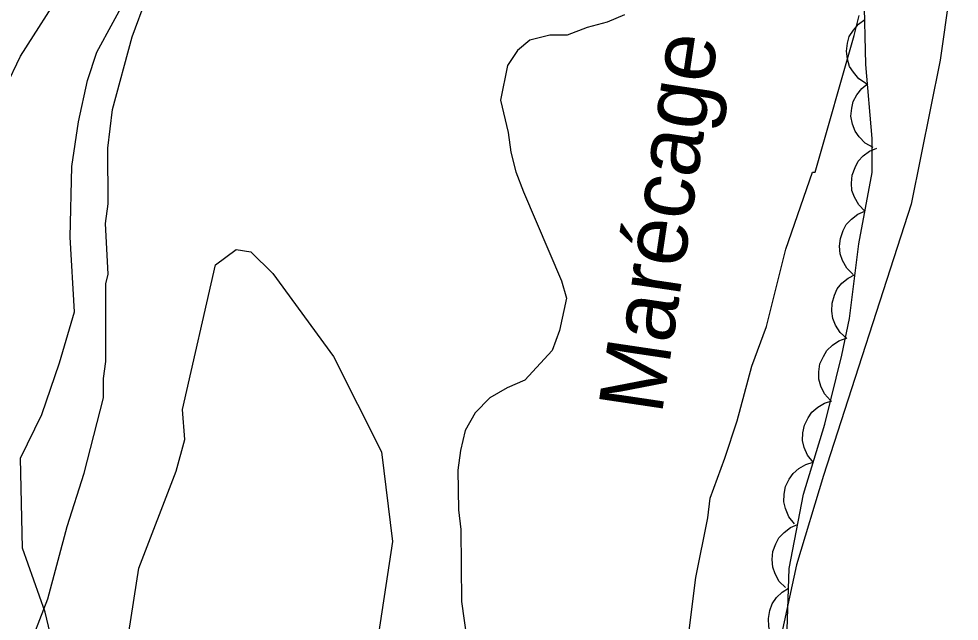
# Model space of a CAD drawing. Extents: x 282461 to 284471, y 5554090 to 5557646.
# Drawn here: x 283816.14 to 283860.02, y 5555733.82 to 5555761.96 of the extents above; entities that cross this region are included whole.
import ezdxf

# ---------------------------------------------------------------- set-up
doc = ezdxf.new("R2010")
doc.units = 0
for name, color, linetype in [('Niveau 1', 7, 'Continuous'), ('Niveau 2', 7, 'Continuous'), ('Niveau 4', 7, 'Continuous'), ('Niveau 44', 7, 'Continuous'), ('Niveau 7', 7, 'Continuous')]:
    doc.layers.add(name, color=color, linetype=linetype)

msp = doc.modelspace()

# ---------------------------------------------------------------- linework, layer by layer
at = {"layer": 'Niveau 1'}
for points in [[(283860.02, 5555766.28), (283859.13, 5555760.02), (283857.78, 5555753.29), (283853.68, 5555740.63), (283852.43, 5555736.46), (283850.74, 5555728.68)], [(283821.27, 5555733.29), (283821.73, 5555736.29), (283823.48, 5555740.83), (283823.88, 5555742.3), (283823.77, 5555743.7), (283825.32, 5555750.47), (283826.28, 5555751.18), (283826.96, 5555751.07), (283827.99, 5555750.06), (283830.82, 5555746.18), (283833.06, 5555741.73), (283833.58, 5555737.55), (283832.77, 5555732.21)]]:
    msp.add_lwpolyline(points, dxfattribs=at)
at = {"layer": 'Niveau 2'}
msp.add_lwpolyline([(283817.98, 5555731.62), (283817.37, 5555734.24), (283816.3, 5555737.23), (283816.21, 5555741.44), (283817.21, 5555743.47), (283818.03, 5555745.89), (283818.73, 5555748.27), (283818.53, 5555751.75), (283818.61, 5555755.05), (283818.92, 5555757.15), (283819.34, 5555759.07), (283819.77, 5555760.4), (283822.07, 5555764.62)], dxfattribs=at)
at = {"layer": 'Niveau 4'}
msp.add_lwpolyline([(283815.52, 5555758.75), (283816.21, 5555760.21), (283818.28, 5555763.47), (283819.38, 5555765.04), (283820.02, 5555765.74), (283822.2, 5555769.01), (283823.12, 5555770.58), (283823.58, 5555771.45), (283823.81, 5555772.15), (283824.39, 5555772.96), (283824.73, 5555773.72), (283824.96, 5555774.65), (283824.84, 5555775.23), (283824.49, 5555775.69), (283823.02, 5555776.49), (283822.38, 5555777.18), (283821.44, 5555778.8), (283821.2, 5555779.72), (283821.37, 5555780.07), (283822, 5555780.77), (283823.51, 5555782), (283823.91, 5555782.64), (283824.49, 5555783.98)], dxfattribs=at)
at = {"layer": 'Niveau 44'}
for points in [[(283851.98, 5555732.96), (283852.09, 5555736.28), (283852.75, 5555739.75), (283853.75, 5555743.02), (283854.55, 5555746.25), (283854.9, 5555747.96), (283855.34, 5555751.45), (283855.96, 5555754.78), (283855.96, 5555756.37), (283855.67, 5555759.82), (283855.58, 5555763.14)], [(283855.69, 5555758.92), (283855.34, 5555759.15), (283855.08, 5555759.46), (283854.9, 5555759.73), (283854.8, 5555760.07), (283854.76, 5555760.44), (283854.81, 5555760.82), (283854.89, 5555761.13), (283855.08, 5555761.43), (283855.32, 5555761.71), (283855.61, 5555761.92)], [(283856, 5555755.94), (283855.63, 5555756.14), (283855.35, 5555756.44), (283855.16, 5555756.7), (283855.04, 5555757.03), (283854.97, 5555757.4), (283855.01, 5555757.78), (283855.07, 5555758.1), (283855.24, 5555758.41), (283855.47, 5555758.7), (283855.75, 5555758.93)], [(283855.62, 5555752.97), (283855.33, 5555753.26), (283855.13, 5555753.62), (283855.01, 5555753.93), (283854.99, 5555754.28), (283855.02, 5555754.65), (283855.16, 5555755.01), (283855.3, 5555755.3), (283855.54, 5555755.55), (283855.84, 5555755.77), (283856.17, 5555755.92)], [(283855.07, 5555750.02), (283854.78, 5555750.31), (283854.58, 5555750.67), (283854.47, 5555750.98), (283854.44, 5555751.33), (283854.48, 5555751.7), (283854.61, 5555752.06), (283854.75, 5555752.35), (283855, 5555752.6), (283855.29, 5555752.83), (283855.62, 5555752.97)], [(283854.78, 5555747.03), (283854.47, 5555747.31), (283854.25, 5555747.65), (283854.12, 5555747.95), (283854.07, 5555748.3), (283854.09, 5555748.67), (283854.2, 5555749.04), (283854.32, 5555749.34), (283854.55, 5555749.61), (283854.84, 5555749.84), (283855.16, 5555750.01)], [(283854.02, 5555744.13), (283853.74, 5555744.44), (283853.57, 5555744.8), (283853.47, 5555745.12), (283853.47, 5555745.47), (283853.52, 5555745.84), (283853.68, 5555746.19), (283853.84, 5555746.47), (283854.1, 5555746.71), (283854.41, 5555746.91), (283854.74, 5555747.04)], [(283853.21, 5555741.24), (283852.94, 5555741.57), (283852.79, 5555741.94), (283852.71, 5555742.26), (283852.72, 5555742.61), (283852.8, 5555742.98), (283852.97, 5555743.32), (283853.15, 5555743.59), (283853.42, 5555743.82), (283853.74, 5555744), (283854.08, 5555744.11)], [(283852.33, 5555738.37), (283852.07, 5555738.7), (283851.91, 5555739.08), (283851.83, 5555739.4), (283851.85, 5555739.75), (283851.92, 5555740.11), (283852.09, 5555740.45), (283852.27, 5555740.72), (283852.54, 5555740.95), (283852.86, 5555741.14), (283853.21, 5555741.24)], [(283851.92, 5555735.39), (283851.62, 5555735.68), (283851.43, 5555736.04), (283851.32, 5555736.35), (283851.29, 5555736.7), (283851.33, 5555737.07), (283851.46, 5555737.43), (283851.61, 5555737.72), (283851.85, 5555737.97), (283852.15, 5555738.19), (283852.48, 5555738.34)], [(283851.96, 5555732.38), (283851.62, 5555732.62), (283851.38, 5555732.95), (283851.21, 5555733.23), (283851.14, 5555733.58), (283851.12, 5555733.95), (283851.19, 5555734.32), (283851.29, 5555734.63), (283851.49, 5555734.92), (283851.76, 5555735.18), (283852.06, 5555735.37)]]:
    msp.add_lwpolyline(points, dxfattribs=at)
at = {"layer": 'Niveau 7'}
for points in [[(283816.48, 5555732.25), (283817.49, 5555734.86), (283818.39, 5555738.25), (283819.18, 5555740.74), (283820.09, 5555744.26), (283820.08, 5555745.16), (283820.2, 5555745.95), (283820.19, 5555749.57), (283820.3, 5555750.03), (283820.18, 5555752.4), (283820.3, 5555753.31), (283820.29, 5555755.91), (283820.51, 5555757.72), (283821.42, 5555761.12), (283822.09, 5555762.93)], [(283844.4, 5555762.14), (283843.59, 5555761.79), (283842.66, 5555761.55), (283841.73, 5555761.19), (283840.91, 5555761.19), (283839.98, 5555760.95), (283839.41, 5555760.48), (283838.94, 5555759.78), (283838.61, 5555758.16), (283838.97, 5555756.65), (283839.09, 5555755.73), (283839.33, 5555754.8), (283839.68, 5555753.88), (283841.46, 5555749.72), (283841.7, 5555748.91), (283841.36, 5555747.4), (283841.02, 5555746.47), (283839.75, 5555745.07), (283838.93, 5555744.72), (283838.12, 5555744.25), (283837.43, 5555743.55), (283836.97, 5555742.73), (283836.74, 5555741.8), (283836.63, 5555740.88), (283836.65, 5555739.02), (283836.77, 5555738.1), (283836.79, 5555734.74), (283837.9, 5555726.87)], [(283847.07, 5555730.64), (283847.73, 5555735.86), (283848.29, 5555738.65), (283848.4, 5555739.57), (283849.09, 5555741.43), (283849.66, 5555743.18), (283850.34, 5555745.73), (283851.02, 5555747.59), (283851.93, 5555751.19), (283853.18, 5555754.79), (283853.3, 5555754.79), (283855.12, 5555761.18), (283855.35, 5555762.11)]]:
    msp.add_lwpolyline(points, dxfattribs=at)

# ---------------------------------------------------------------- texts
msp.add_text('Marécage', height=2.9999, rotation=81.5139, dxfattribs=at).set_placement((283846.14, 5555743.43))

doc.saveas('drawing.dxf')
